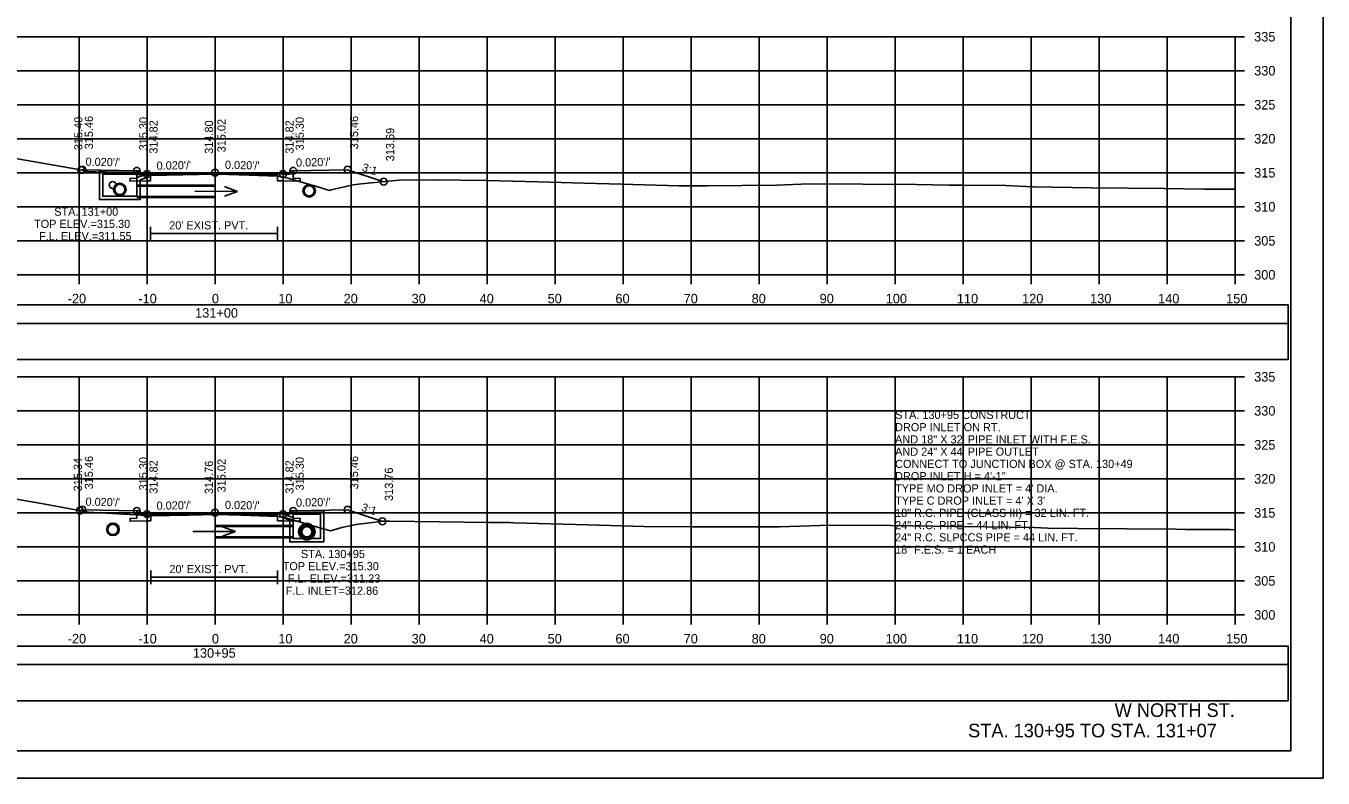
# Model space of a CAD drawing. Extents: x 1370538 to 1372872, y 376220 to 381127.
# Drawn here: x 1372680.8 to 1372871.6, y 380471.7 to 380582.3 of the extents above; entities that cross this region are included whole.
import ezdxf

# ---------------------------------------------------------------- set-up
doc = ezdxf.new("R2010")
doc.units = 0
for name, color, linetype in [('R_Border', 7, 'Continuous'), ('R_Border Notes', 7, 'Continuous'), ('R_Border PE', 7, 'Continuous'), ('R_Border Prem', 7, 'Continuous'), ('R_Dimension', 7, 'Continuous'), ('R_Fin Surface', 7, 'Continuous'), ('R_Grid', 7, 'Continuous'), ('R_No Plot', 7, 'Continuous'), ('R_Proposed Road', 7, 'Continuous'), ('R_Water', 7, 'Continuous'), ('R_Water Annot', 7, 'Continuous'), ('R_Xsect Elev', 7, 'Continuous'), ('R_Xsect Slope', 7, 'Continuous'), ('T_Detection Zones', 7, 'Continuous')]:
    doc.layers.add(name, color=color, linetype=linetype)

msp = doc.modelspace()

# ---------------------------------------------------------------- linework, layer by layer
at = {"layer": 'R_Border'}
for p, q in [((1372699.18, 380552.78), (1372699.18, 380550.78)), ((1372717.83, 380552.78), (1372717.83, 380550.78)), ((1372699.18, 380551.78), (1372717.83, 380551.78)), ((1372699.21, 380502.25), (1372699.21, 380500.25)), ((1372699.21, 380501.25), (1372717.86, 380501.25)), ((1372717.86, 380502.25), (1372717.86, 380500.25))]:
    msp.add_line(p, q, dxfattribs=at)
for points in [[(1372708.65, 380560.55), (1372699.18, 380560.36), (1372699.18, 380559.53), (1372698.65, 380559.52), (1372696.15, 380559.47), (1372696.15, 380559.89), (1372697.15, 380559.91), (1372697.15, 380561)], [(1372720.15, 380561), (1372720.15, 380559.91), (1372721.15, 380559.89), (1372721.15, 380559.47), (1372718.65, 380559.52), (1372717.83, 380559.54), (1372717.83, 380560.37), (1372708.65, 380560.55)], [(1372708.65, 380510.56), (1372699.21, 380510.37), (1372699.21, 380509.54), (1372698.65, 380509.53), (1372696.15, 380509.48), (1372696.15, 380509.89), (1372697.15, 380509.91), (1372697.15, 380511.01)], [(1372720.15, 380511.01), (1372720.15, 380509.91), (1372721.15, 380509.89), (1372721.15, 380509.48), (1372718.65, 380509.53), (1372717.86, 380509.54), (1372717.86, 380510.37), (1372708.65, 380510.56)]]:
    msp.add_lwpolyline(points, dxfattribs=at)
at = {"layer": 'R_Border Notes'}
for q in [(1372866.83, 380681.17), (1372550.65, 380475.71)]:
    msp.add_line((1372866.83, 380475.71), q, dxfattribs=at)
at = {"layer": 'R_Border Prem'}
for p, q in [((1372858.65, 380545.71), (1372858.65, 380580.71)), ((1372860.05, 380580.71), (1372858.65, 380580.71)), ((1372860.05, 380575.71), (1372858.65, 380575.71)), ((1372860.05, 380570.71), (1372858.65, 380570.71)), ((1372860.05, 380565.71), (1372858.65, 380565.71)), ((1372860.05, 380560.71), (1372858.65, 380560.71)), ((1372860.05, 380555.71), (1372858.65, 380555.71)), ((1372860.05, 380550.71), (1372858.65, 380550.71)), ((1372558.65, 380545.71), (1372858.65, 380545.71)), ((1372688.65, 380544.31), (1372688.65, 380545.71)), ((1372698.65, 380544.31), (1372698.65, 380545.71)), ((1372708.65, 380544.31), (1372708.65, 380545.71)), ((1372718.65, 380544.31), (1372718.65, 380545.71)), ((1372728.65, 380544.31), (1372728.65, 380545.71)), ((1372738.65, 380544.31), (1372738.65, 380545.71)), ((1372748.65, 380544.31), (1372748.65, 380545.71)), ((1372758.65, 380544.31), (1372758.65, 380545.71)), ((1372768.65, 380544.31), (1372768.65, 380545.71)), ((1372778.65, 380544.31), (1372778.65, 380545.71)), ((1372788.65, 380544.31), (1372788.65, 380545.71)), ((1372798.65, 380544.31), (1372798.65, 380545.71)), ((1372808.65, 380544.31), (1372808.65, 380545.71)), ((1372818.65, 380544.31), (1372818.65, 380545.71)), ((1372828.65, 380544.31), (1372828.65, 380545.71)), ((1372838.65, 380544.31), (1372838.65, 380545.71)), ((1372848.65, 380544.31), (1372848.65, 380545.71)), ((1372858.65, 380544.31), (1372858.65, 380545.71)), ((1372860.05, 380545.71), (1372858.65, 380545.71)), ((1372858.65, 380495.71), (1372858.65, 380530.71)), ((1372860.05, 380530.71), (1372858.65, 380530.71)), ((1372860.05, 380525.71), (1372858.65, 380525.71)), ((1372860.05, 380520.71), (1372858.65, 380520.71)), ((1372860.05, 380515.71), (1372858.65, 380515.71)), ((1372860.05, 380510.71), (1372858.65, 380510.71)), ((1372860.05, 380505.71), (1372858.65, 380505.71)), ((1372860.05, 380500.71), (1372858.65, 380500.71)), ((1372558.65, 380495.71), (1372858.65, 380495.71)), ((1372688.65, 380494.31), (1372688.65, 380495.71)), ((1372698.65, 380494.31), (1372698.65, 380495.71)), ((1372708.65, 380494.31), (1372708.65, 380495.71)), ((1372718.65, 380494.31), (1372718.65, 380495.71)), ((1372728.65, 380494.31), (1372728.65, 380495.71)), ((1372738.65, 380494.31), (1372738.65, 380495.71)), ((1372748.65, 380494.31), (1372748.65, 380495.71)), ((1372758.65, 380494.31), (1372758.65, 380495.71)), ((1372768.65, 380494.31), (1372768.65, 380495.71)), ((1372778.65, 380494.31), (1372778.65, 380495.71)), ((1372788.65, 380494.31), (1372788.65, 380495.71)), ((1372798.65, 380494.31), (1372798.65, 380495.71)), ((1372808.65, 380494.31), (1372808.65, 380495.71)), ((1372818.65, 380494.31), (1372818.65, 380495.71)), ((1372828.65, 380494.31), (1372828.65, 380495.71)), ((1372838.65, 380494.31), (1372838.65, 380495.71)), ((1372848.65, 380494.31), (1372848.65, 380495.71)), ((1372858.65, 380494.31), (1372858.65, 380495.71)), ((1372860.05, 380495.71), (1372858.65, 380495.71))]:
    msp.add_line(p, q, dxfattribs=at)
at = {"layer": 'R_Dimension'}
for points in [[(1372677.64, 380563.08), (1372688.33, 380561.22), (1372690, 380560.92), (1372691.09, 380560.86), (1372699.18, 380560.31), (1372708.63, 380560.5), (1372708.89, 380560.51), (1372709.11, 380560.5), (1372713.66, 380560.36), (1372717.83, 380560.23), (1372717.87, 380560.23), (1372719.34, 380559.93), (1372724.25, 380558.48), (1372725.15, 380558.21), (1372725.47, 380558.12), (1372725.75, 380558.2), (1372728.97, 380558.92), (1372730.14, 380559.06), (1372735.68, 380559.63), (1372740.91, 380559.67), (1372748.64, 380559.58), (1372756.18, 380559.39), (1372762.91, 380559.19), (1372768.44, 380559.04), (1372776.86, 380558.78), (1372781, 380558.79), (1372791.27, 380558.91), (1372796.01, 380559.06), (1372811.73, 380558.97), (1372816.63, 380558.91), (1372818.52, 380558.91), (1372824.94, 380558.83), (1372828.89, 380558.63), (1372837.48, 380558.5), (1372848.21, 380558.41), (1372854.06, 380558.32), (1372858.65, 380558.29)], [(1372678.28, 380512.91), (1372683.12, 380512.07), (1372690, 380510.82), (1372694.48, 380510.59), (1372699.21, 380510.26), (1372704.73, 380510.38), (1372708.89, 380510.48), (1372712.46, 380510.36), (1372717.86, 380510.19), (1372719.25, 380509.92), (1372719.43, 380509.88), (1372723.73, 380508.6), (1372725.64, 380508.06), (1372727.3, 380508.56), (1372729.39, 380509.02), (1372732.19, 380509.35), (1372733.3, 380509.47), (1372734.36, 380509.48), (1372748.91, 380509.3), (1372752.07, 380509.28), (1372752.54, 380509.26), (1372763.48, 380508.95), (1372771.73, 380508.71), (1372778.88, 380508.67), (1372790.79, 380508.65), (1372791.64, 380508.65), (1372799.03, 380508.89), (1372808.03, 380508.83), (1372817.38, 380508.72), (1372818.4, 380508.72), (1372829.1, 380508.58), (1372831.12, 380508.48), (1372835.51, 380508.41), (1372849.93, 380508.3), (1372851.34, 380508.28), (1372857.86, 380508.24), (1372858.65, 380508.23)]]:
    msp.add_lwpolyline(points, dxfattribs=at)
at = {"layer": 'R_Fin Surface'}
for points in [[(1372688.97, 380561.11), (1372689.15, 380561.16), (1372697.15, 380561), (1372697.65, 380561), (1372697.65, 380560.5), (1372698.65, 380560.52), (1372708.65, 380560.72)], [(1372708.65, 380560.72), (1372718.65, 380560.52), (1372719.65, 380560.5), (1372719.65, 380561), (1372720.15, 380561), (1372728.15, 380561.16), (1372733.45, 380559.4)], [(1372688.77, 380511.04), (1372689.15, 380511.17), (1372697.15, 380511.01), (1372697.65, 380511.01), (1372697.65, 380510.51), (1372698.65, 380510.53), (1372708.65, 380510.73)], [(1372708.65, 380510.73), (1372718.65, 380510.53), (1372719.65, 380510.51), (1372719.65, 380511.01), (1372720.15, 380511.01), (1372728.15, 380511.17), (1372733.26, 380509.46)]]:
    msp.add_lwpolyline(points, dxfattribs=at)
at = {"layer": 'R_Grid'}
for p, q in [((1372558.65, 380580.71), (1372858.65, 380580.71)), ((1372688.65, 380545.71), (1372688.65, 380580.71)), ((1372698.65, 380545.71), (1372698.65, 380580.71)), ((1372708.65, 380545.71), (1372708.65, 380580.71)), ((1372718.65, 380545.71), (1372718.65, 380580.71)), ((1372728.65, 380545.71), (1372728.65, 380580.71)), ((1372738.65, 380545.71), (1372738.65, 380580.71)), ((1372748.65, 380545.71), (1372748.65, 380580.71)), ((1372758.65, 380545.71), (1372758.65, 380580.71)), ((1372768.65, 380545.71), (1372768.65, 380580.71)), ((1372778.65, 380545.71), (1372778.65, 380580.71)), ((1372788.65, 380545.71), (1372788.65, 380580.71)), ((1372798.65, 380545.71), (1372798.65, 380580.71)), ((1372808.65, 380545.71), (1372808.65, 380580.71)), ((1372818.65, 380545.71), (1372818.65, 380580.71)), ((1372828.65, 380545.71), (1372828.65, 380580.71)), ((1372838.65, 380545.71), (1372838.65, 380580.71)), ((1372848.65, 380545.71), (1372848.65, 380580.71)), ((1372858.65, 380545.71), (1372858.65, 380580.71)), ((1372558.65, 380575.71), (1372858.65, 380575.71)), ((1372558.65, 380570.71), (1372858.65, 380570.71)), ((1372558.65, 380565.71), (1372858.65, 380565.71)), ((1372558.65, 380560.71), (1372858.65, 380560.71)), ((1372558.65, 380555.71), (1372858.65, 380555.71)), ((1372558.65, 380550.71), (1372858.65, 380550.71)), ((1372558.65, 380545.71), (1372858.65, 380545.71)), ((1372558.65, 380530.71), (1372858.65, 380530.71)), ((1372688.65, 380495.71), (1372688.65, 380530.71)), ((1372698.65, 380495.71), (1372698.65, 380530.71)), ((1372708.65, 380495.71), (1372708.65, 380530.71)), ((1372718.65, 380495.71), (1372718.65, 380530.71)), ((1372728.65, 380495.71), (1372728.65, 380530.71)), ((1372738.65, 380495.71), (1372738.65, 380530.71)), ((1372748.65, 380495.71), (1372748.65, 380530.71)), ((1372758.65, 380495.71), (1372758.65, 380530.71)), ((1372768.65, 380495.71), (1372768.65, 380530.71)), ((1372778.65, 380495.71), (1372778.65, 380530.71)), ((1372788.65, 380495.71), (1372788.65, 380530.71)), ((1372798.65, 380495.71), (1372798.65, 380530.71)), ((1372808.65, 380495.71), (1372808.65, 380530.71)), ((1372818.65, 380495.71), (1372818.65, 380530.71)), ((1372828.65, 380495.71), (1372828.65, 380530.71)), ((1372838.65, 380495.71), (1372838.65, 380530.71)), ((1372848.65, 380495.71), (1372848.65, 380530.71)), ((1372858.65, 380495.71), (1372858.65, 380530.71)), ((1372558.65, 380525.71), (1372858.65, 380525.71)), ((1372558.65, 380520.71), (1372858.65, 380520.71)), ((1372558.65, 380515.71), (1372858.65, 380515.71)), ((1372558.65, 380510.71), (1372858.65, 380510.71)), ((1372558.65, 380505.71), (1372858.65, 380505.71)), ((1372558.65, 380500.71), (1372858.65, 380500.71)), ((1372558.65, 380495.71), (1372858.65, 380495.71))]:
    msp.add_line(p, q, dxfattribs=at)
at = {"layer": 'R_No Plot'}
for p, q in [((1372697.15, 380558.92), (1372708.65, 380558.89)), ((1372697.15, 380557.09), (1372708.65, 380557.05)), ((1372708.65, 380508.89), (1372720.18, 380508.85)), ((1372708.65, 380507.05), (1372720.18, 380507.02)), ((1372538.25, 380471.73), (1372871.58, 380471.73))]:
    msp.add_line(p, q, dxfattribs=at)
for points in [[(1372538.24, 380685.06), (1372871.58, 380685.06), (1372871.58, 380471.72), (1372538.24, 380471.72)], [(1372784.57, 380681.17), (1372784.57, 380671.29), (1372820.3, 380671.29), (1372820.3, 380668.37), (1372843.5, 380668.37), (1372843.5, 380644.03), (1372866.83, 380644.03), (1372866.83, 380475.71), (1372550.65, 380475.71), (1372550.65, 380681.17)]]:
    msp.add_lwpolyline(points, close=True, dxfattribs=at)
for centre, radius in [((1372688.97, 380561.11), 0.5), ((1372689.15, 380561.16), 0.5), ((1372697.15, 380561), 0.5), ((1372698.65, 380560.52), 0.5), ((1372708.65, 380560.72), 0.5), ((1372708.65, 380560.72), 0.5), ((1372718.65, 380560.52), 0.5), ((1372720.15, 380561), 0.5), ((1372728.15, 380561.16), 0.5), ((1372694.65, 380558.26), 0.917), ((1372722.49, 380558.05), 0.917), ((1372733.45, 380559.4), 0.5), ((1372688.77, 380511.04), 0.5), ((1372689.15, 380511.17), 0.5), ((1372697.15, 380511.01), 0.5), ((1372698.65, 380510.53), 0.5), ((1372708.65, 380510.73), 0.5), ((1372708.65, 380510.73), 0.5), ((1372718.65, 380510.53), 0.5), ((1372720.15, 380511.01), 0.5), ((1372728.15, 380511.17), 0.5), ((1372693.64, 380508.28), 0.917), ((1372722.15, 380507.94), 1.21), ((1372722.15, 380507.94), 0.917), ((1372733.26, 380509.46), 0.5)]:
    msp.add_circle(centre, radius, dxfattribs=at)
at = {"layer": 'R_Water'}
for p, q in [((1372691.65, 380561), (1372697.4, 380561)), ((1372691.65, 380559.5), (1372691.65, 380561)), ((1372692.15, 380559.5), (1372692.15, 380560.5)), ((1372692.15, 380560.5), (1372697.15, 380560.5)), ((1372697.48, 380560.84), (1372697.15, 380560.5)), ((1372698.65, 380560.52), (1372697.15, 380560)), ((1372697.48, 380560.84), (1372697.4, 380561)), ((1372697.15, 380559.5), (1372697.15, 380560)), ((1372697.15, 380558.76), (1372708.65, 380558.72)), ((1372698.65, 380559.99), (1372697.65, 380559.65)), ((1372697.65, 380559.5), (1372697.65, 380559.65)), ((1372697.15, 380557.26), (1372708.65, 380557.22)), ((1372719.81, 380510.84), (1372719.9, 380511.01)), ((1372719.81, 380510.84), (1372720.15, 380510.51)), ((1372724.65, 380511.01), (1372719.9, 380511.01)), ((1372724.65, 380509.51), (1372724.65, 380511.01)), ((1372708.65, 380508.72), (1372720.18, 380508.69)), ((1372718.65, 380510.53), (1372720.15, 380510.01)), ((1372718.65, 380510), (1372719.65, 380509.65)), ((1372719.65, 380509.51), (1372719.65, 380509.65)), ((1372724.15, 380510.51), (1372720.15, 380510.51)), ((1372720.15, 380509.51), (1372720.15, 380510.01)), ((1372724.15, 380509.51), (1372724.15, 380510.51)), ((1372708.65, 380507.22), (1372720.18, 380507.19))]:
    msp.add_line(p, q, dxfattribs=at)
for points in [[(1372698.65, 380559.99), (1372698.65, 380560.52)], [(1372697.65, 380559.5), (1372697.65, 380556.76), (1372694.65, 380556.76), (1372691.65, 380556.76), (1372691.65, 380559.5)], [(1372697.15, 380559.5), (1372697.15, 380557.26), (1372694.65, 380557.26), (1372692.15, 380557.26), (1372692.15, 380559.5)], [(1372718.65, 380510), (1372718.65, 380510.53)], [(1372724.65, 380509.51), (1372724.65, 380506.44), (1372722.15, 380506.44), (1372719.65, 380506.44), (1372719.65, 380509.51)], [(1372724.15, 380509.51), (1372724.15, 380506.94), (1372722.15, 380506.94), (1372720.15, 380506.94), (1372720.15, 380509.51)]]:
    msp.add_lwpolyline(points, dxfattribs=at)
for centre, radius in [((1372693.6, 380558.91), 0.5), ((1372694.65, 380558.26), 0.75), ((1372722.49, 380558.05), 0.75), ((1372693.64, 380508.28), 0.75), ((1372722.15, 380507.94), 1), ((1372722.15, 380507.94), 0.75)]:
    msp.add_circle(centre, radius, dxfattribs=at)
at = {"layer": 'R_Water Annot'}
for p, q in [((1372711.94, 380557.97), (1372710.02, 380558.67)), ((1372705.66, 380557.99), (1372711.94, 380557.97)), ((1372711.94, 380557.97), (1372710.02, 380557.27)), ((1372711.68, 380507.97), (1372709.76, 380508.67)), ((1372705.39, 380507.99), (1372711.68, 380507.97)), ((1372711.68, 380507.97), (1372709.75, 380507.27))]:
    msp.add_line(p, q, dxfattribs=at)
at = {"layer": 'R_Xsect Elev'}
for p, q in [((1372708.65, 380560.5), (1372708.65, 380570.5)), ((1372708.65, 380510.47), (1372708.65, 380520.47))]:
    msp.add_line(p, q, dxfattribs=at)
at = {"layer": 'T_Detection Zones'}
for points in [[(1372551.32, 380538.56), (1372866.44, 380538.56), (1372866.44, 380541.27), (1372551.32, 380541.27)], [(1372551.32, 380533.24), (1372866.44, 380533.24), (1372866.44, 380538.56), (1372551.32, 380538.56)], [(1372551.32, 380488.41), (1372866.44, 380488.41), (1372866.44, 380491.12), (1372551.32, 380491.12)], [(1372551.32, 380483.09), (1372866.44, 380483.09), (1372866.44, 380488.41), (1372551.32, 380488.41)]]:
    msp.add_lwpolyline(points, close=True, dxfattribs=at)

# ---------------------------------------------------------------- texts
at = {"layer": 'R_Border PE'}
for s, p in [('335', (1372861.45, 380580.01)), ('330', (1372861.45, 380575.01)), ('325', (1372861.45, 380570.01)), ('320', (1372861.45, 380565.01)), ('315', (1372861.45, 380560.01)), ('310', (1372861.45, 380555.01)), ('305', (1372861.45, 380550.01)), ('300', (1372861.45, 380545.01)), ('-20', (1372686.99, 380541.51)), ('-10', (1372697.38, 380541.51)), ('0', (1372708.19, 380541.51)), ('10', (1372717.96, 380541.51)), ('20', (1372727.56, 380541.51)), ('30', (1372737.56, 380541.51)), ('40', (1372747.56, 380541.51)), ('50', (1372757.56, 380541.51)), ('60', (1372767.53, 380541.51)), ('70', (1372777.56, 380541.51)), ('80', (1372787.56, 380541.51)), ('90', (1372797.56, 380541.51)), ('100', (1372807.27, 380541.51)), ('110', (1372817.73, 380541.51)), ('120', (1372827.33, 380541.51)), ('130', (1372837.33, 380541.51)), ('140', (1372847.33, 380541.51)), ('150', (1372857.33, 380541.51)), ('131+00', (1372705.73, 380539.41)), ('335', (1372861.45, 380530.01)), ('330', (1372861.45, 380525.01)), ('325', (1372861.45, 380520.01)), ('320', (1372861.45, 380515.01)), ('315', (1372861.45, 380510.01)), ('310', (1372861.45, 380505.01)), ('305', (1372861.45, 380500.01)), ('300', (1372861.45, 380495.01)), ('-20', (1372686.99, 380491.51)), ('-10', (1372697.38, 380491.51)), ('0', (1372708.19, 380491.51)), ('10', (1372717.96, 380491.51)), ('20', (1372727.56, 380491.51)), ('30', (1372737.56, 380491.51)), ('40', (1372747.56, 380491.51)), ('50', (1372757.56, 380491.51)), ('60', (1372767.53, 380491.51)), ('70', (1372777.56, 380491.51)), ('80', (1372787.56, 380491.51)), ('90', (1372797.56, 380491.51)), ('100', (1372807.27, 380491.51)), ('110', (1372817.73, 380491.51)), ('120', (1372827.33, 380491.51)), ('130', (1372837.33, 380491.51)), ('140', (1372847.33, 380491.51)), ('150', (1372857.33, 380491.51)), ('130+95', (1372705.39, 380489.41))]:
    msp.add_text(s, height=1.4, dxfattribs=at).set_placement(p)
at = {"layer": 'R_Proposed Road'}
for s, p in [('W NORTH ST.', (1372840.93, 380480.71)), ('STA. 130+95 TO STA. 131+07', (1372819.39, 380477.71))]:
    msp.add_text(s, height=2, dxfattribs=at).set_placement(p)
at = {"layer": 'R_Water'}
for p in [(1372701.91, 380552.38), (1372701.94, 380501.85)]:
    msp.add_text("20' EXIST. PVT.", height=1.2, dxfattribs=at).set_placement(p)
at = {"layer": 'R_Water Annot'}
for s, p in [('STA. 131+00', (1372685.01, 380554.39)), ('TOP ELEV.=315.30', (1372682.04, 380552.59)), ('F.L. ELEV.=311.55', (1372682.78, 380550.79)), ('STA. 130+95 CONSTRUCT', (1372808.65, 380524.51)), ('AND 18" X 32\' PIPE INLET WITH F.E.S.', (1372808.65, 380520.91)), ('DROP INLET ON RT.', (1372808.65, 380522.71)), ('AND 24" X 44\' PIPE OUTLET', (1372808.65, 380519.11)), ('CONNECT TO JUNCTION BOX @ STA. 130+49', (1372808.65, 380517.31)), ('DROP INLET H = 4\'-1"', (1372808.65, 380515.51)), ("TYPE MO DROP INLET = 4' DIA.", (1372808.65, 380513.71)), ("TYPE C DROP INLET = 4' X 3'", (1372808.65, 380511.91)), ('18" R.C. PIPE (CLASS III) = 32 LIN. FT.', (1372808.65, 380510.11)), ('24" R.C. PIPE = 44 LIN. FT.', (1372808.65, 380508.31)), ('24" R.C. SLPCCS PIPE = 44 LIN. FT.', (1372808.65, 380506.51)), ('STA. 130+95', (1372721.28, 380504.07)), ('18" F.E.S. = 1 EACH', (1372808.65, 380504.71)), ('TOP ELEV.=315.30', (1372718.6, 380502.27)), ('F.L. ELEV.=311.23', (1372719.35, 380500.47)), ('F.L. INLET=312.86', (1372719.04, 380498.67))]:
    msp.add_text(s, height=1.2, dxfattribs=at).set_placement(p)
at = {"layer": 'R_Xsect Elev'}
for s, p in [('315.40', (1372689.15, 380564.04)), ('315.46', (1372690.7, 380564.16)), ('315.30', (1372698.7, 380564)), ('314.82', (1372700.2, 380563.52)), ('314.80', (1372708.35, 380563.5)), ('315.02', (1372710.2, 380563.72)), ('314.82', (1372720.2, 380563.52)), ('315.30', (1372721.7, 380564)), ('315.46', (1372729.7, 380564.16)), ('313.69', (1372735, 380562.4)), ('315.34', (1372689.07, 380513.88)), ('315.46', (1372690.7, 380514.17)), ('315.30', (1372698.7, 380514.01)), ('314.82', (1372700.2, 380513.53)), ('314.76', (1372708.35, 380513.47)), ('315.02', (1372710.2, 380513.73)), ('314.82', (1372720.2, 380513.53)), ('315.30', (1372721.7, 380514.01)), ('315.46', (1372729.7, 380514.17)), ('313.76', (1372734.81, 380512.46))]:
    msp.add_text(s, height=1.2, rotation=90, dxfattribs=at).set_placement(p)
at = {"layer": 'R_Xsect Slope'}
for s, rotation, p in [("0.020'/'", 358.8542, (1372689.6, 380561.75)), ("0.020'/'", 1.1458, (1372700.07, 380561.15)), ("0.020'/'", 358.8542, (1372710.1, 380561.29)), ("0.020'/'", 1.1458, (1372720.57, 380561.61)), ('3:1', 341.5651, (1372730.17, 380561.02)), ("0.020'/'", 358.8542, (1372689.6, 380511.76)), ("0.020'/'", 1.1458, (1372700.07, 380511.16)), ("0.020'/'", 358.8542, (1372710.1, 380511.3)), ("0.020'/'", 1.1458, (1372720.57, 380511.62)), ('3:1', 341.5651, (1372730.07, 380511.05))]:
    msp.add_text(s, height=1.2, rotation=rotation, dxfattribs=at).set_placement(p)

doc.saveas('drawing.dxf')
